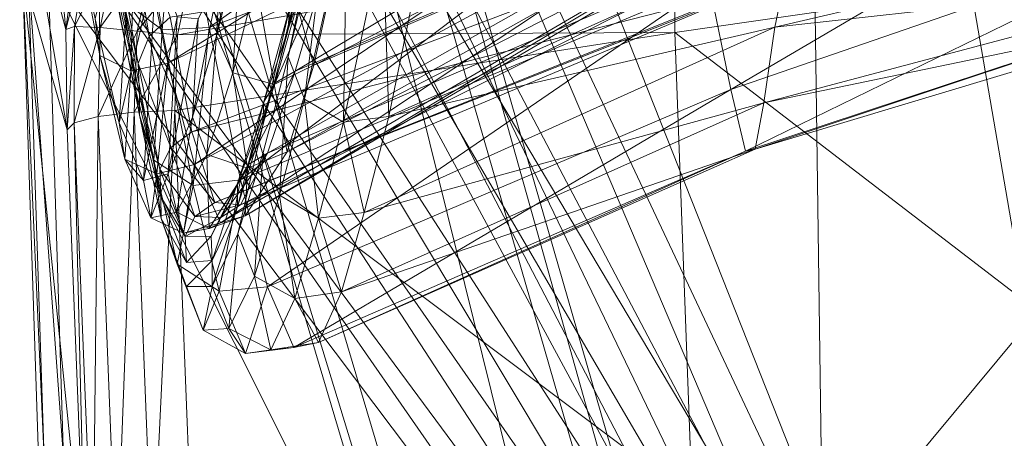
# Model space of a CAD drawing. Header units: inches. Extents: x 813 to 1305, y 19 to 194.
# Tile 733 of 875: x 1249.921 to 1252.251, y 146.651 to 147.641. Entities that reach past the tile are written whole.
import ezdxf

# ---------------------------------------------------------------- set-up
doc = ezdxf.new("R2010")
doc.units = ezdxf.units.IN
doc.header["$MEASUREMENT"] = 0
for name, color, linetype, true_color in [('CET color Grey2', 7, 'Continuous', 0x060606), ('CET color Grey98', 7, 'Continuous', 0xfafafa), ('CET color Grey99', 7, 'Continuous', 0xfcfcfc)]:
    doc.layers.add(name, color=color, linetype=linetype, true_color=true_color)
doc.layers.add('CET Default', color=7, linetype='Continuous')

# ---------------------------------------------------------------- blocks, each defined once
blk = doc.blocks.new('*C286')
at = {"layer": 'CET color Grey2', "linetype": 'Continuous', "lineweight": 0}
for points, invisible_edges in [([(7.2992, 16.4808, 17.1415), (-7.2922, 16.4808, 17.1415), (-8.5387, 3.2598, 17.4249), (7.2992, 16.4808, 17.1415)], 4), ([(7.2992, 16.4808, 17.1415), (-8.5387, 3.2598, 17.4249), (8.5458, 3.2599, 17.4249), (7.2992, 16.4808, 17.1415)], 9)]:
    blk.add_3dface(points, dxfattribs=dict(at, invisible_edges=invisible_edges))
at = {"layer": 'CET color Grey98', "linetype": 'Continuous', "lineweight": 0}
for points in [[(-9.6537, 19.8471, 15.1445), (-8.3805, 20.5992, 15.2105), (-5.7109, 9.8853, 12.6152), (-9.6537, 19.8471, 15.1445)], [(-5.7109, 9.8853, 12.6152), (-8.3805, 20.5992, 15.2105), (-8.304, 20.6012, 15.2851), (-5.7109, 9.8853, 12.6152)], [(-5.6336, 9.8873, 12.693), (-5.7109, 9.8853, 12.6152), (-8.304, 20.6012, 15.2851), (-5.6336, 9.8873, 12.693)], [(-5.6336, 9.8873, 12.693), (-8.304, 20.6012, 15.2851), (-7.9024, 18.8529, 16.5573), (-5.6336, 9.8873, 12.693)], [(-9.7328, 19.8084, 15.2023), (-9.6537, 19.8471, 15.1445), (-6.4538, 8.4509, 12.4195), (-9.7328, 19.8084, 15.2023)], [(-9.6537, 19.8471, 15.1445), (-6.3755, 8.4869, 12.3648), (-6.4538, 8.4509, 12.4195), (-9.6537, 19.8471, 15.1445)], [(-6.3755, 8.4869, 12.3648), (-9.6537, 19.8471, 15.1445), (-5.7109, 9.8853, 12.6152), (-6.3755, 8.4869, 12.3648)], [(-6.8688, 8.245, 13.4908), (-9.9255, 18.5204, 16.295), (-9.7328, 19.8084, 15.2023), (-6.8688, 8.245, 13.4908)], [(-6.4538, 8.4509, 12.4195), (-6.8688, 8.245, 13.4908), (-9.7328, 19.8084, 15.2023), (-6.4538, 8.4509, 12.4195)], [(-6.7288, 14.0315, 15.2322), (-7.9024, 18.8529, 16.5573), (-7.9789, 18.8196, 16.6276), (-6.7288, 14.0315, 15.2322)], [(-5.6336, 9.5322, 13.9957), (-5.6336, 9.8873, 12.693), (-7.9024, 18.8529, 16.5573), (-5.6336, 9.5322, 13.9957)], [(-7.9789, 18.8196, 16.6276), (-9.8421, 18.5093, 16.4205), (-7.1463, 13.9871, 15.2796), (-7.9789, 18.8196, 16.6276)], [(-6.8046, 13.9925, 15.299), (-6.7288, 14.0315, 15.2322), (-7.9789, 18.8196, 16.6276), (-6.8046, 13.9925, 15.299)], [(-6.8046, 13.9925, 15.299), (-7.9789, 18.8196, 16.6276), (-7.1463, 13.9871, 15.2796), (-6.8046, 13.9925, 15.299)], [(-6.9364, 18.6485, 17.4305), (-7.292, 16.4808, 17.1415), (-8.052, 18.3615, 17.6809), (-6.9364, 18.6485, 17.4305)], [(-6.8688, 8.245, 13.4908), (-6.7864, 8.2345, 13.6193), (-9.9255, 18.5204, 16.295), (-6.8688, 8.245, 13.4908)], [(-6.7864, 8.2345, 13.6193), (-9.8421, 18.5093, 16.4205), (-9.9255, 18.5204, 16.295), (-6.7864, 8.2345, 13.6193)], [(-9.8421, 18.5093, 16.4205), (-7.3371, 13.7037, 15.1858), (-7.1463, 13.9871, 15.2796), (-9.8421, 18.5093, 16.4205)], [(-7.3371, 13.7037, 15.1858), (-9.8421, 18.5093, 16.4205), (-6.7864, 8.2345, 13.6193), (-7.3371, 13.7037, 15.1858)], [(-8.052, 18.3615, 17.6809), (-8.014, 15.612, 16.9621), (-9.1519, 18.0296, 17.9446), (-8.052, 18.3615, 17.6809)], [(-8.052, 18.3615, 17.6809), (-7.292, 16.4808, 17.1415), (-8.014, 15.612, 16.9621), (-8.052, 18.3615, 17.6809)], [(-9.1519, 18.0296, 17.9446), (-8.0819, 15.5094, 16.9486), (-9.3673, 17.9492, 17.9997), (-9.1519, 18.0296, 17.9446)], [(-9.1519, 18.0296, 17.9446), (-8.014, 15.612, 16.9621), (-8.0819, 15.5094, 16.9486), (-9.1519, 18.0296, 17.9446)], [(-9.3673, 17.9492, 17.9997), (-8.1428, 15.4023, 16.9386), (-9.5618, 17.8266, 18.0513), (-9.3673, 17.9492, 17.9997)], [(-9.3673, 17.9492, 17.9997), (-8.0819, 15.5094, 16.9486), (-8.1428, 15.4023, 16.9386), (-9.3673, 17.9492, 17.9997)], [(-9.5618, 17.8266, 18.0513), (-8.1934, 15.2899, 16.9337), (-9.717, 17.6549, 18.0932), (-9.5618, 17.8266, 18.0513)], [(-9.5618, 17.8266, 18.0513), (-8.1428, 15.4023, 16.9386), (-8.1934, 15.2899, 16.9337), (-9.5618, 17.8266, 18.0513)], [(-9.6412, 17.1893, 21.7127), (-8.1085, 17.713, 22.1355), (-9.5638, 16.8123, 22.9329), (-9.6412, 17.1893, 21.7127)], [(-8.1085, 17.713, 22.1355), (-8.0713, 17.5311, 22.9751), (-9.5638, 16.8123, 22.9329), (-8.1085, 17.713, 22.1355)], [(-9.717, 17.6549, 18.0932), (-8.2297, 15.1719, 16.9341), (-9.8077, 17.4389, 18.1179), (-9.717, 17.6549, 18.0932)], [(-9.717, 17.6549, 18.0932), (-8.1934, 15.2899, 16.9337), (-8.2297, 15.1719, 16.9341), (-9.717, 17.6549, 18.0932)], [(-9.5638, 16.8123, 22.9329), (-8.0713, 17.5311, 22.9751), (-9.5011, 16.5722, 23.935), (-9.5638, 16.8123, 22.9329)], [(-8.0713, 17.5311, 22.9751), (-8.0324, 17.3658, 23.9586), (-9.5011, 16.5722, 23.935), (-8.0713, 17.5311, 22.9751)], [(-9.864, 17.5054, 18.4603), (-9.9061, 17.2675, 18.4711), (-9.805, 16.8918, 19.518), (-9.864, 17.5054, 18.4603)], [(-9.864, 17.5054, 18.4603), (-9.805, 16.8918, 19.518), (-9.7746, 17.1248, 19.4626), (-9.864, 17.5054, 18.4603)], [(-7.9151, 17.3684, 26.943), (-7.8764, 17.4921, 27.9328), (-9.2182, 16.8074, 28.0096), (-7.9151, 17.3684, 26.943)], [(-9.2182, 16.8074, 28.0096), (-7.8764, 17.4921, 27.9328), (-9.1736, 17.011, 29.0207), (-9.2182, 16.8074, 28.0096)], [(-9.8077, 17.4389, 18.1179), (-8.2512, 15.0502, 16.9386), (-9.8457, 17.2066, 18.1283), (-9.8077, 17.4389, 18.1179)], [(-9.8077, 17.4389, 18.1179), (-8.2297, 15.1719, 16.9341), (-8.2512, 15.0502, 16.9386), (-9.8077, 17.4389, 18.1179)], [(-9.5011, 16.5722, 23.935), (-8.0324, 17.3658, 23.9586), (-9.4391, 16.4343, 24.9556), (-9.5011, 16.5722, 23.935)], [(-8.0324, 17.3658, 23.9586), (-7.9931, 17.2807, 24.952), (-9.4391, 16.4343, 24.9556), (-8.0324, 17.3658, 23.9586)], [(-7.954, 17.2861, 25.9491), (-7.9151, 17.3684, 26.943), (-9.2816, 16.6025, 27), (-7.954, 17.2861, 25.9491)], [(-9.2816, 16.6025, 27), (-7.9151, 17.3684, 26.943), (-9.2182, 16.8074, 28.0096), (-9.2816, 16.6025, 27)], [(-9.7358, 16.917, 22.974), (-9.6789, 16.6712, 23.9685), (-9.6378, 17.3215, 24.0483), (-9.7358, 16.917, 22.974)], [(-9.6378, 17.3215, 24.0483), (-9.6789, 16.6712, 23.9685), (-9.5897, 17.0606, 25.0162), (-9.6378, 17.3215, 24.0483)], [(-7.9931, 17.2807, 24.952), (-7.954, 17.2861, 25.9491), (-9.3805, 16.4509, 25.9852), (-7.9931, 17.2807, 24.952)], [(-9.3805, 16.4509, 25.9852), (-7.954, 17.2861, 25.9491), (-9.2816, 16.6025, 27), (-9.3805, 16.4509, 25.9852)], [(-9.9061, 17.2675, 18.4711), (-9.9074, 17.0252, 18.4719), (-9.8023, 16.6545, 19.5646), (-9.9061, 17.2675, 18.4711)], [(-9.9061, 17.2675, 18.4711), (-9.8023, 16.6545, 19.5646), (-9.805, 16.8918, 19.518), (-9.9061, 17.2675, 18.4711)], [(-9.4391, 16.4343, 24.9556), (-7.9931, 17.2807, 24.952), (-9.3805, 16.4509, 25.9852), (-9.4391, 16.4343, 24.9556)], [(-9.8457, 17.2066, 18.1283), (-8.2623, 14.9271, 16.9454), (-9.8469, 17.0306, 18.1296), (-9.8457, 17.2066, 18.1283)], [(-9.8457, 17.2066, 18.1283), (-8.2512, 15.0502, 16.9386), (-8.2623, 14.9271, 16.9454), (-9.8457, 17.2066, 18.1283)], [(-9.7963, 17.2105, 21.7364), (-9.725, 16.8302, 22.9532), (-9.7358, 16.917, 22.974), (-9.7963, 17.2105, 21.7364)], [(-9.7963, 17.2105, 21.7364), (-9.7269, 17.1723, 21.7138), (-9.725, 16.8302, 22.9532), (-9.7963, 17.2105, 21.7364)], [(-9.7269, 17.1723, 21.7138), (-9.6412, 17.1893, 21.7127), (-9.6517, 16.7938, 22.9311), (-9.7269, 17.1723, 21.7138)], [(-9.7269, 17.1723, 21.7138), (-9.6517, 16.7938, 22.9311), (-9.725, 16.8302, 22.9532), (-9.7269, 17.1723, 21.7138)], [(-9.6412, 17.1893, 21.7127), (-9.5638, 16.8123, 22.9329), (-9.6517, 16.7938, 22.9311), (-9.6412, 17.1893, 21.7127)], [(-9.4408, 17.0148, 28.0088), (-9.4484, 16.8767, 28.0287), (-9.3881, 17.1811, 28.9975), (-9.4408, 17.0148, 28.0088)], [(-9.4484, 16.8767, 28.0287), (-9.3918, 17.0991, 29.029), (-9.3881, 17.1811, 28.9975), (-9.4484, 16.8767, 28.0287)], [(-9.805, 16.8918, 19.518), (-9.747, 17.1218, 19.559), (-9.7746, 17.1248, 19.4626), (-9.805, 16.8918, 19.518)], [(-9.805, 16.8918, 19.518), (-9.7843, 16.8988, 19.6135), (-9.747, 17.1218, 19.559), (-9.805, 16.8918, 19.518)], [(-9.7843, 16.8988, 19.6135), (-9.6809, 17.1052, 19.6405), (-9.747, 17.1218, 19.559), (-9.7843, 16.8988, 19.6135)], [(-9.7843, 16.8988, 19.6135), (-9.7236, 16.8964, 19.6937), (-9.6809, 17.1052, 19.6405), (-9.7843, 16.8988, 19.6135)], [(-9.7236, 16.8964, 19.6937), (-9.5927, 17.08, 19.6935), (-9.6809, 17.1052, 19.6405), (-9.7236, 16.8964, 19.6937)], [(-9.4484, 16.8767, 28.0287), (-9.4104, 16.7893, 28.0305), (-9.3918, 17.0991, 29.029), (-9.4484, 16.8767, 28.0287)], [(-9.4104, 16.7893, 28.0305), (-9.356, 17.0061, 29.035), (-9.3918, 17.0991, 29.029), (-9.4104, 16.7893, 28.0305)], [(-9.7236, 16.8964, 19.6937), (-9.6363, 16.8882, 19.7431), (-9.5927, 17.08, 19.6935), (-9.7236, 16.8964, 19.6937)], [(-9.6363, 16.8882, 19.7431), (-9.5031, 17.0532, 19.7099), (-9.5927, 17.08, 19.6935), (-9.6363, 16.8882, 19.7431)], [(-8.3646, 16.885, 19.7424), (-8.3654, 17.0842, 19.7014), (-9.541, 16.8796, 19.752), (-8.3646, 16.885, 19.7424)], [(-8.3654, 17.0842, 19.7014), (-9.5031, 17.0532, 19.7099), (-9.541, 16.8796, 19.752), (-8.3654, 17.0842, 19.7014)], [(-7.1765, 17.0565, 19.6987), (-8.3654, 17.0842, 19.7014), (-8.3646, 16.885, 19.7424), (-7.1765, 17.0565, 19.6987)], [(-9.6789, 16.6712, 23.9685), (-9.6211, 16.5347, 24.9832), (-9.5897, 17.0606, 25.0162), (-9.6789, 16.6712, 23.9685)], [(-9.6363, 16.8882, 19.7431), (-9.541, 16.8796, 19.752), (-9.5031, 17.0532, 19.7099), (-9.6363, 16.8882, 19.7431)], [(-9.5897, 17.0606, 25.0162), (-9.6211, 16.5347, 24.9832), (-9.5415, 16.9221, 26.0088), (-9.5897, 17.0606, 25.0162)], [(-7.1405, 15.9452, 19.7772), (-7.1765, 17.0565, 19.6987), (-8.3646, 16.885, 19.7424), (-7.1405, 15.9452, 19.7772)], [(-9.8942, 17.0287, 18.218), (-9.8469, 17.0306, 18.1296), (-9.8104, 15.8778, 18.1298), (-9.8942, 17.0287, 18.218)], [(-9.8469, 17.0306, 18.1296), (-8.2623, 14.9271, 16.9454), (-8.3065, 13.9555, 16.9868), (-9.8469, 17.0306, 18.1296)], [(-9.8469, 17.0306, 18.1296), (-8.3065, 13.9555, 16.9868), (-9.8104, 15.8778, 18.1298), (-9.8469, 17.0306, 18.1296)], [(-9.9074, 17.0252, 18.4719), (-9.8942, 17.0287, 18.218), (-9.8563, 15.876, 18.2171), (-9.9074, 17.0252, 18.4719)], [(-9.9074, 17.0252, 18.4719), (-9.8563, 15.876, 18.2171), (-9.8703, 15.9044, 18.4719), (-9.9074, 17.0252, 18.4719)], [(-9.9074, 17.0252, 18.4719), (-9.8703, 15.9044, 18.4719), (-9.7583, 15.5608, 19.657), (-9.9074, 17.0252, 18.4719)], [(-9.9074, 17.0252, 18.4719), (-9.7583, 15.5608, 19.657), (-9.8023, 16.6545, 19.5646), (-9.9074, 17.0252, 18.4719)], [(-9.8942, 17.0287, 18.218), (-9.8104, 15.8778, 18.1298), (-9.8563, 15.876, 18.2171), (-9.8942, 17.0287, 18.218)], [(-9.4921, 16.9169, 27.011), (-9.5053, 16.6848, 27.0222), (-9.4408, 17.0148, 28.0088), (-9.4921, 16.9169, 27.011)], [(-9.5053, 16.6848, 27.0222), (-9.4484, 16.8767, 28.0287), (-9.4408, 17.0148, 28.0088), (-9.5053, 16.6848, 27.0222)], [(-9.4104, 16.7893, 28.0305), (-9.3119, 16.7617, 28.0216), (-9.356, 17.0061, 29.035), (-9.4104, 16.7893, 28.0305)], [(-9.3119, 16.7617, 28.0216), (-9.2634, 16.9687, 29.0314), (-9.356, 17.0061, 29.035), (-9.3119, 16.7617, 28.0216)], [(-9.2182, 16.8074, 28.0096), (-9.1736, 17.011, 29.0207), (-9.2634, 16.9687, 29.0314), (-9.2182, 16.8074, 28.0096)], [(-9.3119, 16.7617, 28.0216), (-9.2182, 16.8074, 28.0096), (-9.2634, 16.9687, 29.0314), (-9.3119, 16.7617, 28.0216)], [(-9.7358, 16.917, 22.974), (-9.725, 16.8302, 22.9532), (-9.6789, 16.6712, 23.9685), (-9.7358, 16.917, 22.974)], [(-9.6211, 16.5347, 24.9832), (-9.5628, 16.5503, 26.0068), (-9.5415, 16.9221, 26.0088), (-9.6211, 16.5347, 24.9832)], [(-9.5415, 16.9221, 26.0088), (-9.5628, 16.5503, 26.0068), (-9.4921, 16.9169, 27.011), (-9.5415, 16.9221, 26.0088)], [(-9.5628, 16.5503, 26.0068), (-9.5053, 16.6848, 27.0222), (-9.4921, 16.9169, 27.011), (-9.5628, 16.5503, 26.0068)], [(-9.8023, 16.6545, 19.5646), (-9.7843, 16.8988, 19.6135), (-9.805, 16.8918, 19.518), (-9.8023, 16.6545, 19.5646)], [(-9.8023, 16.6545, 19.5646), (-9.7852, 16.6708, 19.6586), (-9.7843, 16.8988, 19.6135), (-9.8023, 16.6545, 19.5646)], [(-9.7852, 16.6708, 19.6586), (-9.7236, 16.8964, 19.6937), (-9.7843, 16.8988, 19.6135), (-9.7852, 16.6708, 19.6586)], [(-9.7852, 16.6708, 19.6586), (-9.7287, 16.6857, 19.736), (-9.7236, 16.8964, 19.6937), (-9.7852, 16.6708, 19.6586)], [(-9.7287, 16.6857, 19.736), (-9.6363, 16.8882, 19.7431), (-9.7236, 16.8964, 19.6937), (-9.7287, 16.6857, 19.736)], [(-9.7287, 16.6857, 19.736), (-9.6438, 16.6961, 19.7816), (-9.6363, 16.8882, 19.7431), (-9.7287, 16.6857, 19.736)], [(-9.6438, 16.6961, 19.7816), (-9.541, 16.8796, 19.752), (-9.6363, 16.8882, 19.7431), (-9.6438, 16.6961, 19.7816)], [(-9.6438, 16.6961, 19.7816), (-9.547, 16.7001, 19.7866), (-9.541, 16.8796, 19.752), (-9.6438, 16.6961, 19.7816)], [(-8.3236, 15.7821, 19.8383), (-8.3646, 16.885, 19.7424), (-9.547, 16.7001, 19.7866), (-8.3236, 15.7821, 19.8383)], [(-8.3646, 16.885, 19.7424), (-9.541, 16.8796, 19.752), (-9.547, 16.7001, 19.7866), (-8.3646, 16.885, 19.7424)], [(-9.5053, 16.6848, 27.0222), (-9.4714, 16.596, 27.0198), (-9.4484, 16.8767, 28.0287), (-9.5053, 16.6848, 27.0222)], [(-9.4714, 16.596, 27.0198), (-9.4104, 16.7893, 28.0305), (-9.4484, 16.8767, 28.0287), (-9.4714, 16.596, 27.0198)], [(-7.1405, 15.9452, 19.7772), (-8.3646, 16.885, 19.7424), (-8.3236, 15.7821, 19.8383), (-7.1405, 15.9452, 19.7772)], [(-9.725, 16.8302, 22.9532), (-9.6656, 16.5851, 23.9511), (-9.6789, 16.6712, 23.9685), (-9.725, 16.8302, 22.9532)], [(-9.725, 16.8302, 22.9532), (-9.6517, 16.7938, 22.9311), (-9.6656, 16.5851, 23.9511), (-9.725, 16.8302, 22.9532)], [(-9.6517, 16.7938, 22.9311), (-9.5638, 16.8123, 22.9329), (-9.5898, 16.5508, 23.9328), (-9.6517, 16.7938, 22.9311)], [(-9.5638, 16.8123, 22.9329), (-9.5011, 16.5722, 23.935), (-9.5898, 16.5508, 23.9328), (-9.5638, 16.8123, 22.9329)], [(-9.2816, 16.6025, 27), (-9.2182, 16.8074, 28.0096), (-9.3119, 16.7617, 28.0216), (-9.2816, 16.6025, 27)], [(-9.6517, 16.7938, 22.9311), (-9.5898, 16.5508, 23.9328), (-9.6656, 16.5851, 23.9511), (-9.6517, 16.7938, 22.9311)], [(-9.4714, 16.596, 27.0198), (-9.3755, 16.5638, 27.0089), (-9.4104, 16.7893, 28.0305), (-9.4714, 16.596, 27.0198)], [(-9.3755, 16.5638, 27.0089), (-9.3119, 16.7617, 28.0216), (-9.4104, 16.7893, 28.0305), (-9.3755, 16.5638, 27.0089)], [(-9.3755, 16.5638, 27.0089), (-9.2816, 16.6025, 27), (-9.3119, 16.7617, 28.0216), (-9.3755, 16.5638, 27.0089)], [(-9.7413, 15.5766, 19.7525), (-9.7287, 16.6857, 19.736), (-9.7852, 16.6708, 19.6586), (-9.7413, 15.5766, 19.7525)], [(-9.7413, 15.5766, 19.7525), (-9.685, 15.5907, 19.8331), (-9.7287, 16.6857, 19.736), (-9.7413, 15.5766, 19.7525)], [(-9.685, 15.5907, 19.8331), (-9.6438, 16.6961, 19.7816), (-9.7287, 16.6857, 19.736), (-9.685, 15.5907, 19.8331)], [(-9.685, 15.5907, 19.8331), (-9.6003, 15.6004, 19.882), (-9.6438, 16.6961, 19.7816), (-9.685, 15.5907, 19.8331)], [(-9.6003, 15.6004, 19.882), (-9.547, 16.7001, 19.7866), (-9.6438, 16.6961, 19.7816), (-9.6003, 15.6004, 19.882)], [(-9.6003, 15.6004, 19.882), (-9.5036, 15.6041, 19.8884), (-9.547, 16.7001, 19.7866), (-9.6003, 15.6004, 19.882)], [(-9.5628, 16.5503, 26.0068), (-9.5428, 16.4596, 26.0001), (-9.5053, 16.6848, 27.0222), (-9.5628, 16.5503, 26.0068)], [(-8.3236, 15.7821, 19.8383), (-9.547, 16.7001, 19.7866), (-9.5036, 15.6041, 19.8884), (-8.3236, 15.7821, 19.8383)], [(-9.5428, 16.4596, 26.0001), (-9.4714, 16.596, 27.0198), (-9.5053, 16.6848, 27.0222), (-9.5428, 16.4596, 26.0001)], [(-9.7583, 15.5608, 19.657), (-9.7852, 16.6708, 19.6586), (-9.8023, 16.6545, 19.5646), (-9.7583, 15.5608, 19.657)], [(-9.7583, 15.5608, 19.657), (-9.7413, 15.5766, 19.7525), (-9.7852, 16.6708, 19.6586), (-9.7583, 15.5608, 19.657)], [(-9.6789, 16.6712, 23.9685), (-9.6656, 16.5851, 23.9511), (-9.6211, 16.5347, 24.9832), (-9.6789, 16.6712, 23.9685)], [(-9.5428, 16.4596, 26.0001), (-9.4661, 16.4213, 25.9888), (-9.4714, 16.596, 27.0198), (-9.5428, 16.4596, 26.0001)], [(-9.4661, 16.4213, 25.9888), (-9.3755, 16.5638, 27.0089), (-9.4714, 16.596, 27.0198), (-9.4661, 16.4213, 25.9888)], [(-9.3805, 16.4509, 25.9852), (-9.2816, 16.6025, 27), (-9.3755, 16.5638, 27.0089), (-9.3805, 16.4509, 25.9852)], [(-9.6656, 16.5851, 23.9511), (-9.6043, 16.4463, 24.9706), (-9.6211, 16.5347, 24.9832), (-9.6656, 16.5851, 23.9511)], [(-9.6656, 16.5851, 23.9511), (-9.5898, 16.5508, 23.9328), (-9.6043, 16.4463, 24.9706), (-9.6656, 16.5851, 23.9511)], [(-9.5898, 16.5508, 23.9328), (-9.5011, 16.5722, 23.935), (-9.527, 16.4097, 24.9558), (-9.5898, 16.5508, 23.9328)], [(-9.5011, 16.5722, 23.935), (-9.4391, 16.4343, 24.9556), (-9.527, 16.4097, 24.9558), (-9.5011, 16.5722, 23.935)], [(-9.4661, 16.4213, 25.9888), (-9.3805, 16.4509, 25.9852), (-9.3755, 16.5638, 27.0089), (-9.4661, 16.4213, 25.9888)], [(-9.6211, 16.5347, 24.9832), (-9.6043, 16.4463, 24.9706), (-9.5628, 16.5503, 26.0068), (-9.6211, 16.5347, 24.9832)], [(-9.5898, 16.5508, 23.9328), (-9.527, 16.4097, 24.9558), (-9.6043, 16.4463, 24.9706), (-9.5898, 16.5508, 23.9328)], [(-9.6043, 16.4463, 24.9706), (-9.5428, 16.4596, 26.0001), (-9.5628, 16.5503, 26.0068), (-9.6043, 16.4463, 24.9706)], [(-3.9873, 15.5692, 16.4929), (-7.292, 16.4808, 17.1415), (-8.014, 15.612, 16.9621), (-3.9873, 15.5692, 16.4929)], [(-9.6043, 16.4463, 24.9706), (-9.527, 16.4097, 24.9558), (-9.5428, 16.4596, 26.0001), (-9.6043, 16.4463, 24.9706)], [(-9.527, 16.4097, 24.9558), (-9.4661, 16.4213, 25.9888), (-9.5428, 16.4596, 26.0001), (-9.527, 16.4097, 24.9558)], [(-9.4391, 16.4343, 24.9556), (-9.3805, 16.4509, 25.9852), (-9.4661, 16.4213, 25.9888), (-9.4391, 16.4343, 24.9556)], [(-9.527, 16.4097, 24.9558), (-9.4391, 16.4343, 24.9556), (-9.4661, 16.4213, 25.9888), (-9.527, 16.4097, 24.9558)], [(-7.1098, 14.8158, 19.8054), (-7.1405, 15.9452, 19.7772), (-8.3236, 15.7821, 19.8383), (-7.1098, 14.8158, 19.8054)]]:
    blk.add_3dface(points, dxfattribs=at)
at = {"layer": 'CET color Grey99', "linetype": 'Continuous', "lineweight": 0}
for points in [[(-9.5411, 17.2884, 20.4599), (-8.3913, 17.6561, 20.3776), (-9.4664, 16.8963, 21.6323), (-9.5411, 17.2884, 20.4599)], [(-8.3913, 17.6561, 20.3776), (-8.3434, 17.3285, 21.5595), (-9.4664, 16.8963, 21.6323), (-8.3913, 17.6561, 20.3776)], [(-8.1276, 17.2787, 27.9017), (-9.2627, 16.7935, 27.9812), (-8.0819, 17.4984, 28.9338), (-8.1276, 17.2787, 27.9017)], [(-9.2627, 16.7935, 27.9812), (-9.1969, 17.0206, 29.0338), (-8.0819, 17.4984, 28.9338), (-9.2627, 16.7935, 27.9812)], [(-9.1752, 17.3287, 30.9219), (-9.1682, 17.3859, 30.9058), (-9.2796, 16.8886, 29.0833), (-9.1752, 17.3287, 30.9219)], [(-9.1682, 17.3859, 30.9058), (-9.2753, 16.9449, 29.0674), (-9.2796, 16.8886, 29.0833), (-9.1682, 17.3859, 30.9058)], [(-8.283, 17.0002, 22.7485), (-7.1446, 17.3888, 22.6952), (-8.2318, 16.7498, 23.774), (-8.283, 17.0002, 22.7485)], [(-7.1446, 17.3888, 22.6952), (-7.0979, 17.1408, 23.7282), (-8.2318, 16.7498, 23.774), (-7.1446, 17.3888, 22.6952)], [(-9.4664, 16.8963, 21.6323), (-8.3434, 17.3285, 21.5595), (-9.3922, 16.536, 22.8148), (-9.4664, 16.8963, 21.6323)], [(-8.3434, 17.3285, 21.5595), (-8.283, 17.0002, 22.7485), (-9.3922, 16.536, 22.8148), (-8.3434, 17.3285, 21.5595)], [(-9.577, 16.8911, 21.6255), (-9.6698, 16.9595, 21.6191), (-9.6481, 17.2882, 20.4574), (-9.577, 16.8911, 21.6255)], [(-9.577, 16.8911, 21.6255), (-9.6481, 17.2882, 20.4574), (-9.5411, 17.2884, 20.4599), (-9.577, 16.8911, 21.6255)], [(-9.4664, 16.8963, 21.6323), (-9.577, 16.8911, 21.6255), (-9.5411, 17.2884, 20.4599), (-9.4664, 16.8963, 21.6323)], [(-8.1539, 17.1003, 26.8841), (-9.328, 16.5993, 26.9221), (-8.1276, 17.2787, 27.9017), (-8.1539, 17.1003, 26.8841)], [(-9.328, 16.5993, 26.9221), (-9.2627, 16.7935, 27.9812), (-8.1276, 17.2787, 27.9017), (-9.328, 16.5993, 26.9221)], [(-9.1746, 17.2679, 30.9318), (-9.2791, 16.8275, 29.0921), (-9.2406, 16.7272, 29.1122), (-9.1746, 17.2679, 30.9318)], [(-9.1401, 17.1671, 30.9518), (-9.1746, 17.2679, 30.9318), (-9.2406, 16.7272, 29.1122), (-9.1401, 17.1671, 30.9518)], [(-9.6082, 16.8765, 22.7051), (-9.6674, 17.2323, 21.5787), (-9.7013, 17.1752, 21.5954), (-9.6082, 16.8765, 22.7051)], [(-9.6082, 16.8765, 22.7051), (-9.5584, 16.9213, 22.6713), (-9.6674, 17.2323, 21.5787), (-9.6082, 16.8765, 22.7051)], [(-9.634, 16.8116, 22.733), (-9.7013, 17.1752, 21.5954), (-9.7043, 17.1068, 21.6039), (-9.634, 16.8116, 22.733)], [(-9.634, 16.8116, 22.733), (-9.6082, 16.8765, 22.7051), (-9.7013, 17.1752, 21.5954), (-9.634, 16.8116, 22.733)], [(-9.1401, 17.1671, 30.9518), (-9.2406, 16.7272, 29.1122), (-9.1484, 16.6725, 29.134), (-9.1401, 17.1671, 30.9518)], [(-9.0553, 17.1098, 30.9723), (-9.1401, 17.1671, 30.9518), (-9.1484, 16.6725, 29.134), (-9.0553, 17.1098, 30.9723)], [(-7.0155, 17.0209, 26.8459), (-6.9885, 17.1635, 27.8811), (-8.1276, 16.8971, 27.8499), (-7.0155, 17.0209, 26.8459)], [(-8.1276, 16.8971, 27.8499), (-6.9885, 17.1635, 27.8811), (-8.0819, 17.1168, 28.882), (-8.1276, 16.8971, 27.8499)], [(-9.5584, 16.9213, 22.6713), (-9.5069, 16.6496, 23.7139), (-8.2318, 17.1314, 23.8258), (-9.5584, 16.9213, 22.6713)], [(-8.2318, 17.1314, 23.8258), (-9.5069, 16.6496, 23.7139), (-8.1972, 16.9859, 24.8482), (-8.2318, 17.1314, 23.8258)], [(-8.2318, 16.7498, 23.774), (-7.0979, 17.1408, 23.7282), (-8.1972, 16.6043, 24.7964), (-8.2318, 16.7498, 23.774)], [(-7.0979, 17.1408, 23.7282), (-7.0636, 16.9792, 24.7671), (-8.1972, 16.6043, 24.7964), (-7.0979, 17.1408, 23.7282)], [(-9.631, 16.7385, 22.7498), (-9.7043, 17.1068, 21.6039), (-9.7039, 17.0676, 21.6121), (-9.631, 16.7385, 22.7498)], [(-9.631, 16.7385, 22.7498), (-9.634, 16.8116, 22.733), (-9.7043, 17.1068, 21.6039), (-9.631, 16.7385, 22.7498)], [(-8.1741, 16.9904, 25.8689), (-9.392, 16.4774, 25.8528), (-8.1539, 17.1003, 26.8841), (-8.1741, 16.9904, 25.8689)], [(-9.392, 16.4774, 25.8528), (-9.328, 16.5993, 26.9221), (-8.1539, 17.1003, 26.8841), (-9.392, 16.4774, 25.8528)], [(-9.0553, 17.1098, 30.9723), (-9.1484, 16.6725, 29.134), (-9.0408, 16.6861, 29.1483), (-9.0553, 17.1098, 30.9723)], [(-8.9519, 17.1206, 30.9851), (-9.0553, 17.1098, 30.9723), (-9.0408, 16.6861, 29.1483), (-8.9519, 17.1206, 30.9851)], [(-9.0408, 16.6861, 29.1483), (-8.0819, 17.1168, 28.882), (-8.9519, 17.1206, 30.9851), (-9.0408, 16.6861, 29.1483)], [(-8.1276, 16.8971, 27.8499), (-8.0819, 17.1168, 28.882), (-9.0408, 16.6861, 29.1483), (-8.1276, 16.8971, 27.8499)], [(-9.6306, 16.6889, 22.7569), (-9.7039, 17.0676, 21.6121), (-9.6698, 16.9595, 21.6191), (-9.6306, 16.6889, 22.7569)], [(-9.6306, 16.6889, 22.7569), (-9.631, 16.7385, 22.7498), (-9.7039, 17.0676, 21.6121), (-9.6306, 16.6889, 22.7569)], [(-9.2456, 16.9922, 29.0497), (-9.1969, 17.0206, 29.0338), (-9.3101, 16.7658, 27.9993), (-9.2456, 16.9922, 29.0497)], [(-9.1969, 17.0206, 29.0338), (-9.2627, 16.7935, 27.9812), (-9.3101, 16.7658, 27.9993), (-9.1969, 17.0206, 29.0338)], [(-7.0383, 16.9504, 25.8088), (-7.0155, 17.0209, 26.8459), (-8.1539, 16.7188, 26.8323), (-7.0383, 16.9504, 25.8088)], [(-8.1539, 16.7188, 26.8323), (-7.0155, 17.0209, 26.8459), (-8.1276, 16.8971, 27.8499), (-8.1539, 16.7188, 26.8323)], [(-9.5069, 16.6496, 23.7139), (-9.4523, 16.4829, 24.7773), (-8.1972, 16.9859, 24.8482), (-9.5069, 16.6496, 23.7139)], [(-8.1972, 16.9859, 24.8482), (-9.4523, 16.4829, 24.7773), (-8.1741, 16.9904, 25.8689), (-8.1972, 16.9859, 24.8482)], [(-9.4523, 16.4829, 24.7773), (-9.392, 16.4774, 25.8528), (-8.1741, 16.9904, 25.8689), (-9.4523, 16.4829, 24.7773)], [(-9.3922, 16.536, 22.8148), (-8.283, 17.0002, 22.7485), (-9.3281, 16.2831, 23.8548), (-9.3922, 16.536, 22.8148)], [(-9.2753, 16.9449, 29.0674), (-9.2456, 16.9922, 29.0497), (-9.3367, 16.7207, 28.0195), (-9.2753, 16.9449, 29.0674)], [(-9.2456, 16.9922, 29.0497), (-9.3101, 16.7658, 27.9993), (-9.3367, 16.7207, 28.0195), (-9.2456, 16.9922, 29.0497)], [(-8.283, 17.0002, 22.7485), (-8.2318, 16.7498, 23.774), (-9.3281, 16.2831, 23.8548), (-8.283, 17.0002, 22.7485)], [(-9.5967, 16.583, 22.7772), (-9.6698, 16.9595, 21.6191), (-9.577, 16.8911, 21.6255), (-9.5967, 16.583, 22.7772)], [(-9.5967, 16.583, 22.7772), (-9.6306, 16.6889, 22.7569), (-9.6698, 16.9595, 21.6191), (-9.5967, 16.583, 22.7772)], [(-8.1972, 16.6043, 24.7964), (-7.0636, 16.9792, 24.7671), (-8.1741, 16.6088, 25.8171), (-8.1972, 16.6043, 24.7964)], [(-7.0636, 16.9792, 24.7671), (-7.0383, 16.9504, 25.8088), (-8.1741, 16.6088, 25.8171), (-7.0636, 16.9792, 24.7671)], [(-9.2796, 16.8886, 29.0833), (-9.2753, 16.9449, 29.0674), (-9.3391, 16.6651, 28.0364), (-9.2796, 16.8886, 29.0833)], [(-9.2753, 16.9449, 29.0674), (-9.3367, 16.7207, 28.0195), (-9.3391, 16.6651, 28.0364), (-9.2753, 16.9449, 29.0674)], [(-8.1741, 16.6088, 25.8171), (-7.0383, 16.9504, 25.8088), (-8.1539, 16.7188, 26.8323), (-8.1741, 16.6088, 25.8171)], [(-9.5069, 16.6496, 23.7139), (-9.5584, 16.9213, 22.6713), (-9.6082, 16.8765, 22.7051), (-9.5069, 16.6496, 23.7139)], [(-9.5035, 16.5232, 22.7998), (-9.5967, 16.583, 22.7772), (-9.577, 16.8911, 21.6255), (-9.5035, 16.5232, 22.7998)], [(-9.5035, 16.5232, 22.7998), (-9.577, 16.8911, 21.6255), (-9.4664, 16.8963, 21.6323), (-9.5035, 16.5232, 22.7998)], [(-9.3922, 16.536, 22.8148), (-9.5035, 16.5232, 22.7998), (-9.4664, 16.8963, 21.6323), (-9.3922, 16.536, 22.8148)], [(-8.1539, 16.7188, 26.8323), (-8.1276, 16.8971, 27.8499), (-9.099, 16.4591, 28.1018), (-8.1539, 16.7188, 26.8323)], [(-9.099, 16.4591, 28.1018), (-8.1276, 16.8971, 27.8499), (-9.0408, 16.6861, 29.1483), (-9.099, 16.4591, 28.1018)], [(-9.5566, 16.6125, 23.7471), (-9.6082, 16.8765, 22.7051), (-9.634, 16.8116, 22.733), (-9.5566, 16.6125, 23.7471)], [(-9.5566, 16.6125, 23.7471), (-9.5069, 16.6496, 23.7139), (-9.6082, 16.8765, 22.7051), (-9.5566, 16.6125, 23.7471)], [(-9.2791, 16.8275, 29.0921), (-9.3386, 16.6008, 28.0451), (-9.3, 16.5002, 28.0654), (-9.2791, 16.8275, 29.0921)], [(-9.2406, 16.7272, 29.1122), (-9.2791, 16.8275, 29.0921), (-9.3, 16.5002, 28.0654), (-9.2406, 16.7272, 29.1122)], [(-9.5825, 16.5612, 23.7754), (-9.634, 16.8116, 22.733), (-9.631, 16.7385, 22.7498), (-9.5825, 16.5612, 23.7754)], [(-9.5825, 16.5612, 23.7754), (-9.5566, 16.6125, 23.7471), (-9.634, 16.8116, 22.733), (-9.5825, 16.5612, 23.7754)], [(-9.3101, 16.7658, 27.9993), (-9.2627, 16.7935, 27.9812), (-9.3747, 16.5715, 26.9437), (-9.3101, 16.7658, 27.9993)], [(-9.2627, 16.7935, 27.9812), (-9.328, 16.5993, 26.9221), (-9.3747, 16.5715, 26.9437), (-9.2627, 16.7935, 27.9812)], [(-9.3367, 16.7207, 28.0195), (-9.3101, 16.7658, 27.9993), (-9.3988, 16.5285, 26.9661), (-9.3367, 16.7207, 28.0195)], [(-9.3101, 16.7658, 27.9993), (-9.3747, 16.5715, 26.9437), (-9.3988, 16.5285, 26.9661), (-9.3101, 16.7658, 27.9993)], [(-9.3281, 16.2831, 23.8548), (-8.2318, 16.7498, 23.774), (-9.2659, 16.1397, 24.9146), (-9.3281, 16.2831, 23.8548)], [(-8.2318, 16.7498, 23.774), (-8.1972, 16.6043, 24.7964), (-9.2659, 16.1397, 24.9146), (-8.2318, 16.7498, 23.774)], [(-9.58, 16.4959, 23.7929), (-9.631, 16.7385, 22.7498), (-9.6306, 16.6889, 22.7569), (-9.58, 16.4959, 23.7929)], [(-9.58, 16.4959, 23.7929), (-9.5825, 16.5612, 23.7754), (-9.631, 16.7385, 22.7498), (-9.58, 16.4959, 23.7929)], [(-9.2406, 16.7272, 29.1122), (-9.3, 16.5002, 28.0654), (-9.2071, 16.4453, 28.0873), (-9.2406, 16.7272, 29.1122)], [(-9.1484, 16.6725, 29.134), (-9.2406, 16.7272, 29.1122), (-9.2071, 16.4453, 28.0873), (-9.1484, 16.6725, 29.134)], [(-9.3391, 16.6651, 28.0364), (-9.3367, 16.7207, 28.0195), (-9.3989, 16.4727, 26.9833), (-9.3391, 16.6651, 28.0364)], [(-9.3367, 16.7207, 28.0195), (-9.3988, 16.5285, 26.9661), (-9.3989, 16.4727, 26.9833), (-9.3367, 16.7207, 28.0195)], [(-8.1741, 16.6088, 25.8171), (-8.1539, 16.7188, 26.8323), (-9.1526, 16.2712, 27.0474), (-8.1741, 16.6088, 25.8171)], [(-9.1526, 16.2712, 27.0474), (-8.1539, 16.7188, 26.8323), (-9.099, 16.4591, 28.1018), (-9.1526, 16.2712, 27.0474)], [(-9.5796, 16.445, 23.7997), (-9.6306, 16.6889, 22.7569), (-9.5967, 16.583, 22.7772), (-9.5796, 16.445, 23.7997)], [(-9.5796, 16.445, 23.7997), (-9.58, 16.4959, 23.7929), (-9.6306, 16.6889, 22.7569), (-9.5796, 16.445, 23.7997)], [(-9.0408, 16.6861, 29.1483), (-9.1484, 16.6725, 29.134), (-9.099, 16.4591, 28.1018), (-9.0408, 16.6861, 29.1483)], [(-9.1484, 16.6725, 29.134), (-9.2071, 16.4453, 28.0873), (-9.099, 16.4591, 28.1018), (-9.1484, 16.6725, 29.134)], [(-9.4523, 16.4829, 24.7773), (-9.5069, 16.6496, 23.7139), (-9.5566, 16.6125, 23.7471), (-9.4523, 16.4829, 24.7773)], [(-9.4999, 16.4494, 24.8072), (-9.5566, 16.6125, 23.7471), (-9.5825, 16.5612, 23.7754), (-9.4999, 16.4494, 24.8072)], [(-9.4999, 16.4494, 24.8072), (-9.4523, 16.4829, 24.7773), (-9.5566, 16.6125, 23.7471), (-9.4999, 16.4494, 24.8072)], [(-9.3747, 16.5715, 26.9437), (-9.328, 16.5993, 26.9221), (-9.4386, 16.4472, 25.8786), (-9.3747, 16.5715, 26.9437)], [(-9.328, 16.5993, 26.9221), (-9.392, 16.4774, 25.8528), (-9.4386, 16.4472, 25.8786), (-9.328, 16.5993, 26.9221)], [(-9.3386, 16.6008, 28.0451), (-9.3984, 16.4083, 26.9915), (-9.3591, 16.3084, 27.0115), (-9.3386, 16.6008, 28.0451)], [(-9.3, 16.5002, 28.0654), (-9.3386, 16.6008, 28.0451), (-9.3591, 16.3084, 27.0115), (-9.3, 16.5002, 28.0654)], [(-9.2659, 16.1397, 24.9146), (-8.1972, 16.6043, 24.7964), (-9.2077, 16.1515, 25.9839), (-9.2659, 16.1397, 24.9146)], [(-8.1972, 16.6043, 24.7964), (-8.1741, 16.6088, 25.8171), (-9.2077, 16.1515, 25.9839), (-8.1972, 16.6043, 24.7964)], [(-9.2077, 16.1515, 25.9839), (-8.1741, 16.6088, 25.8171), (-9.1526, 16.2712, 27.0474), (-9.2077, 16.1515, 25.9839)], [(-9.542, 16.3369, 23.8193), (-9.5967, 16.583, 22.7772), (-9.5035, 16.5232, 22.7998), (-9.542, 16.3369, 23.8193)], [(-9.542, 16.3369, 23.8193), (-9.5796, 16.445, 23.7997), (-9.5967, 16.583, 22.7772), (-9.542, 16.3369, 23.8193)], [(-9.3988, 16.5285, 26.9661), (-9.3747, 16.5715, 26.9437), (-9.4613, 16.4032, 25.9034), (-9.3988, 16.5285, 26.9661)], [(-9.3747, 16.5715, 26.9437), (-9.4386, 16.4472, 25.8786), (-9.4613, 16.4032, 25.9034), (-9.3747, 16.5715, 26.9437)], [(-9.523, 16.4024, 24.8339), (-9.5825, 16.5612, 23.7754), (-9.58, 16.4959, 23.7929), (-9.523, 16.4024, 24.8339)], [(-9.523, 16.4024, 24.8339), (-9.4999, 16.4494, 24.8072), (-9.5825, 16.5612, 23.7754), (-9.523, 16.4024, 24.8339)], [(-9.4426, 16.2728, 23.8406), (-9.542, 16.3369, 23.8193), (-9.5035, 16.5232, 22.7998), (-9.4426, 16.2728, 23.8406)], [(-9.4426, 16.2728, 23.8406), (-9.5035, 16.5232, 22.7998), (-9.3922, 16.536, 22.8148), (-9.4426, 16.2728, 23.8406)], [(-9.3988, 16.5285, 26.9661), (-9.4613, 16.4032, 25.9034), (-9.4592, 16.3451, 25.9208), (-9.3988, 16.5285, 26.9661)], [(-9.3989, 16.4727, 26.9833), (-9.3988, 16.5285, 26.9661), (-9.4592, 16.3451, 25.9208), (-9.3989, 16.4727, 26.9833)], [(-9.3281, 16.2831, 23.8548), (-9.4426, 16.2728, 23.8406), (-9.3922, 16.536, 22.8148), (-9.3281, 16.2831, 23.8548)], [(-9.5199, 16.3408, 24.8513), (-9.58, 16.4959, 23.7929), (-9.5796, 16.445, 23.7997), (-9.5199, 16.3408, 24.8513)], [(-9.5199, 16.3408, 24.8513), (-9.523, 16.4024, 24.8339), (-9.58, 16.4959, 23.7929), (-9.5199, 16.3408, 24.8513)], [(-9.3, 16.5002, 28.0654), (-9.3591, 16.3084, 27.0115), (-9.2631, 16.2559, 27.0331), (-9.3, 16.5002, 28.0654)], [(-9.2071, 16.4453, 28.0873), (-9.3, 16.5002, 28.0654), (-9.2631, 16.2559, 27.0331), (-9.2071, 16.4453, 28.0873)], [(-9.392, 16.4774, 25.8528), (-9.4523, 16.4829, 24.7773), (-9.4999, 16.4494, 24.8072), (-9.392, 16.4774, 25.8528)], [(-9.4386, 16.4472, 25.8786), (-9.392, 16.4774, 25.8528), (-9.4999, 16.4494, 24.8072), (-9.4386, 16.4472, 25.8786)], [(-9.3989, 16.4727, 26.9833), (-9.4592, 16.3451, 25.9208), (-9.4588, 16.2837, 25.928), (-9.3989, 16.4727, 26.9833)], [(-9.4386, 16.4472, 25.8786), (-9.4999, 16.4494, 24.8072), (-9.523, 16.4024, 24.8339), (-9.4386, 16.4472, 25.8786)], [(-9.4613, 16.4032, 25.9034), (-9.4386, 16.4472, 25.8786), (-9.523, 16.4024, 24.8339), (-9.4613, 16.4032, 25.9034)], [(-9.099, 16.4591, 28.1018), (-9.2071, 16.4453, 28.0873), (-9.1526, 16.2712, 27.0474), (-9.099, 16.4591, 28.1018)], [(-9.5195, 16.2839, 24.858), (-9.5796, 16.445, 23.7997), (-9.542, 16.3369, 23.8193), (-9.5195, 16.2839, 24.858)], [(-9.2071, 16.4453, 28.0873), (-9.2631, 16.2559, 27.0331), (-9.1526, 16.2712, 27.0474), (-9.2071, 16.4453, 28.0873)], [(-9.4613, 16.4032, 25.9034), (-9.523, 16.4024, 24.8339), (-9.5199, 16.3408, 24.8513), (-9.4613, 16.4032, 25.9034)], [(-9.4592, 16.3451, 25.9208), (-9.4613, 16.4032, 25.9034), (-9.5199, 16.3408, 24.8513), (-9.4592, 16.3451, 25.9208)], [(-9.3984, 16.4083, 26.9915), (-9.4588, 16.2837, 25.928), (-9.4193, 16.1844, 25.9479), (-9.3984, 16.4083, 26.9915)], [(-9.3591, 16.3084, 27.0115), (-9.3984, 16.4083, 26.9915), (-9.4193, 16.1844, 25.9479), (-9.3591, 16.3084, 27.0115)], [(-9.4805, 16.1809, 24.878), (-9.542, 16.3369, 23.8193), (-9.4426, 16.2728, 23.8406), (-9.4805, 16.1809, 24.878)], [(-9.4805, 16.1809, 24.878), (-9.5195, 16.2839, 24.858), (-9.542, 16.3369, 23.8193), (-9.4805, 16.1809, 24.878)], [(-9.4588, 16.2837, 25.928), (-9.4592, 16.3451, 25.9208), (-9.5195, 16.2839, 24.858), (-9.4588, 16.2837, 25.928)], [(-9.3591, 16.3084, 27.0115), (-9.4193, 16.1844, 25.9479), (-9.3205, 16.1344, 25.9696), (-9.3591, 16.3084, 27.0115)], [(-9.2631, 16.2559, 27.0331), (-9.3591, 16.3084, 27.0115), (-9.3205, 16.1344, 25.9696), (-9.2631, 16.2559, 27.0331)], [(-9.4588, 16.2837, 25.928), (-9.5195, 16.2839, 24.858), (-9.4805, 16.1809, 24.878), (-9.4588, 16.2837, 25.928)], [(-9.4193, 16.1844, 25.9479), (-9.4588, 16.2837, 25.928), (-9.4805, 16.1809, 24.878), (-9.4193, 16.1844, 25.9479)], [(-9.3802, 16.1252, 24.9), (-9.4805, 16.1809, 24.878), (-9.4426, 16.2728, 23.8406), (-9.3802, 16.1252, 24.9)], [(-9.3802, 16.1252, 24.9), (-9.4426, 16.2728, 23.8406), (-9.3281, 16.2831, 23.8548), (-9.3802, 16.1252, 24.9)], [(-9.2659, 16.1397, 24.9146), (-9.3802, 16.1252, 24.9), (-9.3281, 16.2831, 23.8548), (-9.2659, 16.1397, 24.9146)], [(-9.1526, 16.2712, 27.0474), (-9.2631, 16.2559, 27.0331), (-9.2077, 16.1515, 25.9839), (-9.1526, 16.2712, 27.0474)], [(-9.2631, 16.2559, 27.0331), (-9.3205, 16.1344, 25.9696), (-9.2077, 16.1515, 25.9839), (-9.2631, 16.2559, 27.0331)], [(-9.4193, 16.1844, 25.9479), (-9.4805, 16.1809, 24.878), (-9.3802, 16.1252, 24.9), (-9.4193, 16.1844, 25.9479)], [(-9.3205, 16.1344, 25.9696), (-9.4193, 16.1844, 25.9479), (-9.3802, 16.1252, 24.9), (-9.3205, 16.1344, 25.9696)], [(-9.2077, 16.1515, 25.9839), (-9.3205, 16.1344, 25.9696), (-9.2659, 16.1397, 24.9146), (-9.2077, 16.1515, 25.9839)], [(-9.3205, 16.1344, 25.9696), (-9.3802, 16.1252, 24.9), (-9.2659, 16.1397, 24.9146), (-9.3205, 16.1344, 25.9696)]]:
    blk.add_3dface(points, dxfattribs=at)
for points, invisible_edges in [([(-9.1752, 17.3287, 30.9219), (-9.2796, 16.8886, 29.0833), (-9.2791, 16.8275, 29.0921), (-9.1752, 17.3287, 30.9219)], 2), ([(-9.1746, 17.2679, 30.9318), (-9.1752, 17.3287, 30.9219), (-9.2791, 16.8275, 29.0921), (-9.1746, 17.2679, 30.9318)], 9), ([(-9.2796, 16.8886, 29.0833), (-9.3391, 16.6651, 28.0364), (-9.3386, 16.6008, 28.0451), (-9.2796, 16.8886, 29.0833)], 6), ([(-9.2791, 16.8275, 29.0921), (-9.2796, 16.8886, 29.0833), (-9.3386, 16.6008, 28.0451), (-9.2791, 16.8275, 29.0921)], 11), ([(-9.3391, 16.6651, 28.0364), (-9.3989, 16.4727, 26.9833), (-9.3984, 16.4083, 26.9915), (-9.3391, 16.6651, 28.0364)], 2), ([(-9.3386, 16.6008, 28.0451), (-9.3391, 16.6651, 28.0364), (-9.3984, 16.4083, 26.9915), (-9.3386, 16.6008, 28.0451)], 9), ([(-9.3984, 16.4083, 26.9915), (-9.3989, 16.4727, 26.9833), (-9.4588, 16.2837, 25.928), (-9.3984, 16.4083, 26.9915)], 9), ([(-9.5195, 16.2839, 24.858), (-9.5199, 16.3408, 24.8513), (-9.5796, 16.445, 23.7997), (-9.5195, 16.2839, 24.858)], 9), ([(-9.4592, 16.3451, 25.9208), (-9.5199, 16.3408, 24.8513), (-9.5195, 16.2839, 24.858), (-9.4592, 16.3451, 25.9208)], 2)]:
    blk.add_3dface(points, dxfattribs=dict(at, invisible_edges=invisible_edges))
blk = doc.blocks.new('*C174')
at = {"layer": 'CET Default', "linetype": 'Continuous', "lineweight": 0, "rotation": 359.9999999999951}
blk.add_blockref('*C286', (461.1157, 943.8549), dxfattribs=at)

msp = doc.modelspace()

# ---------------------------------------------------------------- block references
at = {"layer": 'CET Default', "linetype": 'Continuous', "lineweight": 0}
msp.add_blockref('*C174', (798.7199, -813.1289), dxfattribs=at)

doc.saveas('drawing.dxf')
